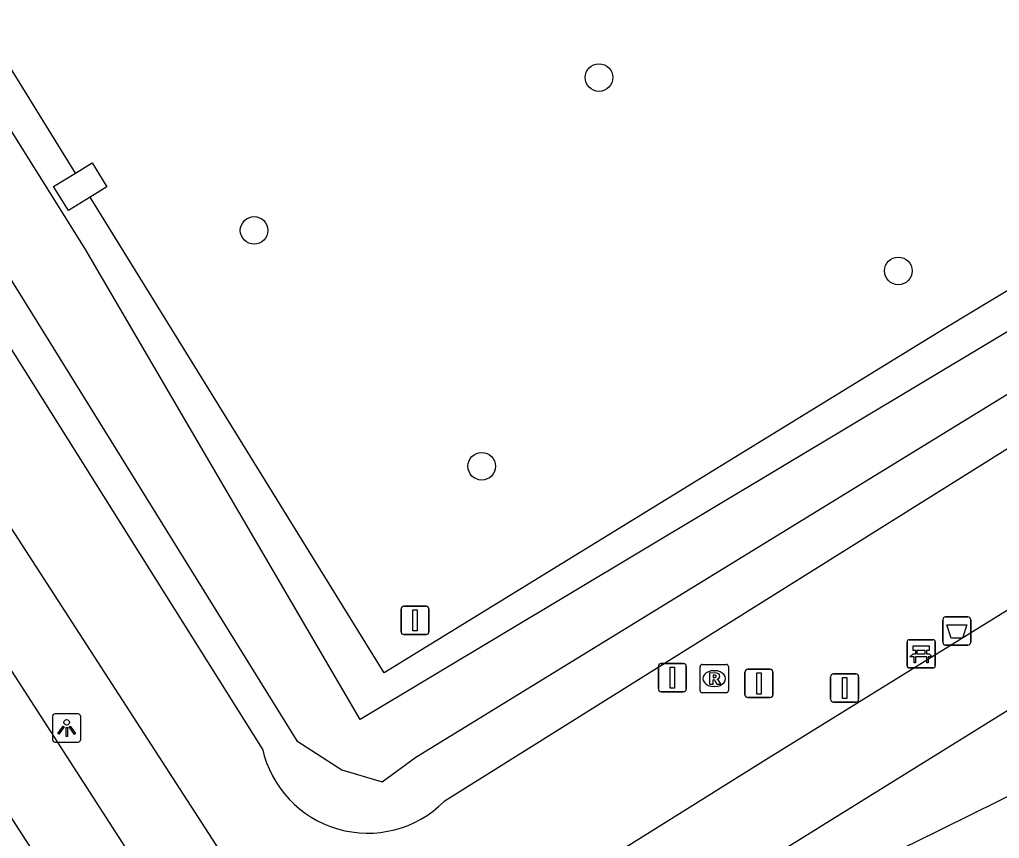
# Model space of a CAD drawing. Extents: x 159353 to 160616, y 385893 to 387321.
# Drawn here: x 160022.13 to 160056.83, y 386142.42 to 386171.44 of the extents above; entities that cross this region are included whole.
import ezdxf

# ---------------------------------------------------------------- set-up
doc = ezdxf.new("R2010")
doc.units = 0
for name, color, linetype in [('IMGEO_Afvalbak', 7, 'Continuous'), ('IMGEO_Bank', 7, 'Continuous'), ('IMGEO_Berm_groen', 7, 'Continuous'), ('IMGEO_Boom', 7, 'Continuous'), ('IMGEO_Fietspad_gesloten', 7, 'Continuous'), ('IMGEO_Fietspad_open', 7, 'Continuous'), ('IMGEO_Groenvoorziening', 7, 'Continuous'), ('IMGEO_Lichtpunt', 7, 'Continuous'), ('IMGEO_Rioolput', 7, 'Continuous'), ('IMGEO_Terreindeel_gesloten', 7, 'Continuous'), ('IMGEO_Verkeersbordpaal', 7, 'Continuous'), ('IMGEO_Vlaggenmast', 7, 'Continuous'), ('IMGEO_Voetpad_open', 7, 'Continuous'), ('IMGEO_Waterloop', 7, 'Continuous')]:
    doc.layers.add(name, color=color, linetype=linetype)

msp = doc.modelspace()

# ---------------------------------------------------------------- linework, layer by layer
at = {"layer": 'IMGEO_Afvalbak'}
for p, q in [((160054.924, 386150.273), (160055.714, 386150.273)), ((160055.714, 386150.273), (160054.924, 386150.273)), ((160054.824, 386149.373), (160054.824, 386150.173)), ((160054.824, 386150.173), (160054.824, 386149.373)), ((160055.814, 386150.173), (160055.814, 386149.373)), ((160055.814, 386149.373), (160055.814, 386150.173)), ((160055.714, 386149.273), (160054.924, 386149.273)), ((160054.924, 386149.273), (160055.714, 386149.273))]:
    msp.add_line(p, q, dxfattribs=at)
msp.add_lwpolyline([(160054.967, 386149.987), (160055.671, 386149.987), (160055.522, 386149.517), (160055.116, 386149.517), (160054.967, 386149.987)], dxfattribs=at)
for centre, start, end in [((160054.924, 386150.173), 90, 180), ((160054.924, 386150.173), 90, 180), ((160055.714, 386150.173), 0, 90), ((160055.714, 386150.173), 360, 90), ((160054.924, 386149.373), 180, 270), ((160054.924, 386149.373), 180, 270), ((160055.714, 386149.373), 270, 0), ((160055.714, 386149.373), 270, 0)]:
    msp.add_arc(centre, 0.1, start, end, dxfattribs=at)
at = {"layer": 'IMGEO_Bank'}
for p, q in [((160053.556, 386148.539), (160053.556, 386149.38)), ((160053.556, 386149.38), (160053.556, 386148.539)), ((160053.631, 386149.464), (160054.472, 386149.464)), ((160054.472, 386149.464), (160053.631, 386149.464)), ((160054.556, 386149.389), (160054.556, 386148.548)), ((160054.556, 386148.548), (160054.556, 386149.389)), ((160054.253, 386148.862), (160053.86, 386148.862)), ((160053.865, 386148.97), (160053.865, 386149.076)), ((160053.909, 386149.076), (160053.909, 386148.97)), ((160054.197, 386149.082), (160053.915, 386149.082)), ((160053.915, 386148.964), (160054.197, 386148.964)), ((160054.203, 386148.97), (160054.203, 386149.076)), ((160054.247, 386149.076), (160054.247, 386148.97)), ((160054.481, 386148.464), (160053.64, 386148.464)), ((160053.64, 386148.464), (160054.481, 386148.464))]:
    msp.add_line(p, q, dxfattribs=at)
for points in [[(160053.859, 386149.082), (160053.773, 386149.082), (160053.773, 386149.243), (160054.336, 386149.243), (160054.336, 386149.082), (160054.253, 386149.082)], [(160053.803, 386148.862), (160053.661, 386148.862), (160053.773, 386148.964), (160053.859, 386148.964)], [(160053.853, 386148.855), (160053.853, 386148.648), (160053.81, 386148.648), (160053.81, 386148.855)], [(160054.253, 386148.964), (160054.336, 386148.964), (160054.448, 386148.862), (160054.309, 386148.862)], [(160054.303, 386148.855), (160054.303, 386148.648), (160054.259, 386148.648), (160054.259, 386148.855)]]:
    msp.add_lwpolyline(points, dxfattribs=at)
for centre, radius, start, end in [((160053.634, 386149.386), 0.0779, 92.4484, 184.2845), ((160053.634, 386149.386), 0.0779, 92.4484, 184.2845), ((160054.478, 386149.386), 0.0779, 2.4484, 94.2845), ((160054.478, 386149.386), 0.0779, 2.4484, 94.2845), ((160053.803, 386148.855), 0.00671, 2.8957, 87.1043), ((160053.86, 386148.855), 0.00671, 92.8957, 177.1043), ((160053.858, 386149.075), 0.00671, 2.8957, 87.1043), ((160053.858, 386148.971), 0.00671, 272.8957, 357.1043), ((160053.915, 386149.075), 0.00671, 92.8957, 177.1043), ((160053.915, 386148.971), 0.00671, 182.8957, 267.1043), ((160054.197, 386149.075), 0.00671, 2.8957, 87.1043), ((160054.197, 386148.971), 0.00671, 272.8957, 357.1043), ((160054.254, 386149.075), 0.00671, 92.8957, 177.1043), ((160054.254, 386148.971), 0.00671, 182.8957, 267.1043), ((160054.252, 386148.855), 0.00671, 2.8957, 87.1043), ((160054.309, 386148.855), 0.00671, 92.8957, 177.1043), ((160053.634, 386148.542), 0.0779, 182.4484, 274.2845), ((160053.634, 386148.542), 0.0779, 182.4484, 274.2845), ((160054.478, 386148.542), 0.0779, 272.4484, 4.2845), ((160054.478, 386148.542), 0.0779, 272.4484, 4.2845)]:
    msp.add_arc(centre, radius, start, end, dxfattribs=at)
at = {"layer": 'IMGEO_Berm_groen'}
for points in [[(160130.035, 386201.916), (160037.16, 386143.726)], [(160030.731, 386145.597), (160011.377, 386176.438), (160013.126, 386177.633), (160015.799, 386179.457)]]:
    msp.add_lwpolyline(points, dxfattribs=at)
msp.add_arc((160034.46, 386146.428), 3.82, 192.561, 314.9864, dxfattribs=at)
at = {"layer": 'IMGEO_Boom'}
for centre in [(160042.649, 386169.385), (160030.436, 386163.968), (160053.249, 386162.533), (160038.496, 386155.61)]:
    msp.add_circle(centre, 0.489, dxfattribs=at)
at = {"layer": 'IMGEO_Fietspad_gesloten'}
for points in [[(159979.099, 386215.818), (159981.17, 386212.254), (159996.337, 386187.943), (160028.878, 386137.436)], [(160009.366, 386162.498), (160026.835, 386135.382)]]:
    msp.add_lwpolyline(points, dxfattribs=at)
at = {"layer": 'IMGEO_Fietspad_open'}
msp.add_lwpolyline([(160041.718, 386137.377), (160049.066, 386140.248), (160050.388, 386140.751), (160052.071, 386141.461), (160053.799, 386142.268), (160056.828, 386143.76)], dxfattribs=at)
msp.add_arc((160023.707, 386211.339), 75.259, 296.11006, 302.00634, dxfattribs=at)
at = {"layer": 'IMGEO_Groenvoorziening'}
for points in [[(160024.108, 386165.999), (160015.799, 386179.457)], [(160024.108, 386165.999), (160024.696, 386166.362), (160025.221, 386165.511), (160024.634, 386165.149)], [(160058.382, 386162.597), (160054.93, 386160.511), (160035.044, 386148.287), (160024.634, 386165.149)]]:
    msp.add_lwpolyline(points, dxfattribs=at)
at = {"layer": 'IMGEO_Lichtpunt'}
for p, q in [((160024.2, 386146.832), (160023.392, 386146.832)), ((160024.2, 386146.832), (160023.392, 386146.832)), ((160023.298, 386146.737), (160023.298, 386145.93)), ((160023.298, 386146.737), (160023.298, 386145.93)), ((160024.294, 386145.93), (160024.294, 386146.737)), ((160024.294, 386145.93), (160024.294, 386146.737)), ((160023.392, 386145.836), (160024.2, 386145.836)), ((160023.392, 386145.836), (160024.2, 386145.836))]:
    msp.add_line(p, q, dxfattribs=at)
for points in [[(160023.672, 386146.401), (160023.711, 386146.373), (160023.523, 386146.111), (160023.485, 386146.138), (160023.672, 386146.401)], [(160023.884, 386146.373), (160023.922, 386146.4), (160024.109, 386146.138), (160024.07, 386146.11), (160023.884, 386146.373)], [(160023.774, 386146.353), (160023.821, 386146.353), (160023.821, 386146.031), (160023.774, 386146.031), (160023.774, 386146.353)]]:
    msp.add_lwpolyline(points, dxfattribs=at)
msp.add_circle((160023.797, 386146.535), 0.0994, dxfattribs=at)
for centre, start, end in [((160023.392, 386146.737), 90, 180), ((160023.392, 386146.737), 90, 180), ((160024.2, 386146.737), 0, 90), ((160024.2, 386146.737), 0, 90), ((160023.392, 386145.93), 180, 270), ((160023.392, 386145.93), 180, 270), ((160024.2, 386145.93), 270, 0), ((160024.2, 386145.93), 270, 360)]:
    msp.add_arc(centre, 0.0946, start, end, dxfattribs=at)
at = {"layer": 'IMGEO_Rioolput'}
for p, q in [((160046.228, 386147.659), (160046.228, 386148.511)), ((160046.303, 386148.585), (160047.155, 386148.585)), ((160047.229, 386148.511), (160047.229, 386147.659)), ((160046.716, 386148.365), (160046.741, 386148.365)), ((160046.739, 386147.805), (160046.714, 386147.805)), ((160047.155, 386147.585), (160046.303, 386147.585))]:
    msp.add_line(p, q, dxfattribs=at)
for points in [[(160046.228, 386147.659), (160046.228, 386148.511)], [(160046.303, 386148.585), (160047.155, 386148.585)], [(160047.229, 386148.511), (160047.229, 386147.659)], [(160046.817, 386148.283), (160046.565, 386148.285), (160046.565, 386147.885)], [(160046.743, 386148.204), (160046.689, 386148.204), (160046.689, 386148.123)], [(160046.565, 386147.885), (160046.689, 386147.885), (160046.689, 386148.047), (160046.7, 386148.047)], [(160046.689, 386148.123), (160046.741, 386148.123)], [(160046.747, 386148.018), (160046.818, 386147.885), (160046.958, 386147.885), (160046.893, 386148.011)], [(160047.155, 386147.585), (160046.303, 386147.585)]]:
    msp.add_lwpolyline(points, dxfattribs=at)
for centre, radius, start, end in [((160046.305, 386148.509), 0.0765, 91.552, 178.448), ((160046.305, 386148.509), 0.0765, 91.552, 178.448), ((160047.153, 386148.509), 0.0765, 1.552, 88.448), ((160047.153, 386148.509), 0.0765, 1.552, 88.448), ((160046.749, 386148.108), 0.0964, 77.0061, 93.1865), ((160046.763, 386148.165), 0.0378, 276.6634, 79.6772), ((160046.816, 386148.173), 0.109, 350.3612, 89.416), ((160046.814, 386148.173), 0.112, 277.5842, 350.9817), ((160046.699, 386147.994), 0.0533, 26.0293, 88.6989), ((160046.725, 386148.312), 0.19, 274.7715, 282.9687), ((160046.798, 386147.958), 0.108, 29.5134, 73.7905), ((160046.305, 386147.661), 0.0765, 181.552, 268.448), ((160046.305, 386147.661), 0.0765, 181.552, 268.448), ((160047.153, 386147.661), 0.0765, 271.552, 358.448), ((160047.153, 386147.661), 0.0765, 271.552, 358.448)]:
    msp.add_arc(centre, radius, start, end, dxfattribs=at)
for centre, major_axis, ratio, start_param, end_param in [((160046.715, 386148.085), (-0.387, 0.002), 0.722429, 4.712389, 7.853982), ((160046.74, 386148.085), (-0.39, 0.002), 0.717154, 1.570796, 4.712389)]:
    msp.add_ellipse(centre, major_axis=major_axis, ratio=ratio, start_param=start_param, end_param=end_param, dxfattribs=at)
at = {"layer": 'IMGEO_Terreindeel_gesloten'}
msp.add_lwpolyline([(160024.634, 386165.149), (160023.86, 386164.671), (160023.335, 386165.521), (160024.108, 386165.999)], dxfattribs=at)
at = {"layer": 'IMGEO_Verkeersbordpaal'}
for p, q in [((160035.737, 386150.648), (160036.527, 386150.648)), ((160036.527, 386150.648), (160035.737, 386150.648)), ((160035.637, 386149.748), (160035.637, 386150.548)), ((160035.637, 386150.548), (160035.637, 386149.748)), ((160036.627, 386150.548), (160036.627, 386149.748)), ((160036.627, 386149.748), (160036.627, 386150.548)), ((160036.527, 386149.648), (160035.737, 386149.648)), ((160035.737, 386149.648), (160036.527, 386149.648))]:
    msp.add_line(p, q, dxfattribs=at)
msp.add_lwpolyline([(160036.057, 386150.523), (160036.207, 386150.523), (160036.207, 386149.773), (160036.057, 386149.773), (160036.057, 386150.523)], dxfattribs=at)
for centre, start, end in [((160035.737, 386150.548), 90, 180), ((160035.737, 386150.548), 90, 180), ((160036.527, 386150.548), 0, 90), ((160036.527, 386150.548), 360, 90), ((160035.737, 386149.748), 180, 270), ((160035.737, 386149.748), 180, 270), ((160036.527, 386149.748), 270, 0), ((160036.527, 386149.748), 270, 0)]:
    msp.add_arc(centre, 0.1, start, end, dxfattribs=at)
at = {"layer": 'IMGEO_Vlaggenmast'}
for p, q in [((160044.751, 386147.718), (160044.751, 386148.518)), ((160044.751, 386148.518), (160044.751, 386147.718)), ((160044.851, 386148.618), (160045.641, 386148.618)), ((160045.641, 386148.618), (160044.851, 386148.618)), ((160045.741, 386148.518), (160045.741, 386147.718)), ((160045.741, 386147.718), (160045.741, 386148.518)), ((160047.817, 386147.514), (160047.817, 386148.314)), ((160047.817, 386148.314), (160047.817, 386147.514)), ((160047.917, 386148.414), (160048.707, 386148.414)), ((160048.707, 386148.414), (160047.917, 386148.414)), ((160048.807, 386148.314), (160048.807, 386147.514)), ((160048.807, 386147.514), (160048.807, 386148.314)), ((160050.851, 386147.353), (160050.851, 386148.153)), ((160050.851, 386148.153), (160050.851, 386147.353)), ((160050.951, 386148.253), (160051.741, 386148.253)), ((160051.741, 386148.253), (160050.951, 386148.253)), ((160051.841, 386148.153), (160051.841, 386147.353)), ((160051.841, 386147.353), (160051.841, 386148.153)), ((160045.641, 386147.618), (160044.851, 386147.618)), ((160044.851, 386147.618), (160045.641, 386147.618)), ((160048.707, 386147.414), (160047.917, 386147.414)), ((160047.917, 386147.414), (160048.707, 386147.414)), ((160051.741, 386147.253), (160050.951, 386147.253)), ((160050.951, 386147.253), (160051.741, 386147.253))]:
    msp.add_line(p, q, dxfattribs=at)
for points in [[(160045.171, 386148.493), (160045.321, 386148.493), (160045.321, 386147.743), (160045.171, 386147.743), (160045.171, 386148.493)], [(160048.237, 386148.289), (160048.387, 386148.289), (160048.387, 386147.539), (160048.237, 386147.539), (160048.237, 386148.289)], [(160051.271, 386148.128), (160051.421, 386148.128), (160051.421, 386147.378), (160051.271, 386147.378), (160051.271, 386148.128)]]:
    msp.add_lwpolyline(points, dxfattribs=at)
for centre, start, end in [((160044.851, 386148.518), 90, 180), ((160044.851, 386148.518), 90, 180), ((160045.641, 386148.518), 0, 90), ((160045.641, 386148.518), 360, 90), ((160047.917, 386148.314), 90, 180), ((160047.917, 386148.314), 90, 180), ((160048.707, 386148.314), 0, 90), ((160048.707, 386148.314), 360, 90), ((160050.951, 386148.153), 90, 180), ((160050.951, 386148.153), 90, 180), ((160051.741, 386148.153), 0, 90), ((160051.741, 386148.153), 360, 90), ((160044.851, 386147.718), 180, 270), ((160044.851, 386147.718), 180, 270), ((160045.641, 386147.718), 270, 0), ((160045.641, 386147.718), 270, 0), ((160047.917, 386147.514), 180, 270), ((160047.917, 386147.514), 180, 270), ((160048.707, 386147.514), 270, 0), ((160048.707, 386147.514), 270, 0), ((160050.951, 386147.353), 180, 270), ((160050.951, 386147.353), 180, 270), ((160051.741, 386147.353), 270, 0), ((160051.741, 386147.353), 270, 0)]:
    msp.add_arc(centre, 0.1, start, end, dxfattribs=at)
at = {"layer": 'IMGEO_Voetpad_open'}
for points in [[(160187.028, 386224.128), (160185.469, 386226.597), (160096.185, 386171.203), (160050.908, 386143.09), (160041.718, 386137.377)], [(160034.115, 386137.729), (160037.641, 386139.134), (160040.226, 386140.145), (160041.122, 386140.57), (160048.559, 386145.215), (160071.332, 386159.321), (160094.551, 386173.741), (160134.089, 386198.292)], [(160031.646, 386138.245), (160007.564, 386175.508)]]:
    msp.add_lwpolyline(points, dxfattribs=at)
at = {"layer": 'IMGEO_Waterloop'}
msp.add_lwpolyline([(160013.579, 386175.523), (160031.951, 386145.874), (160033.547, 386144.853), (160034.973, 386144.428), (160036.164, 386145.3), (160099.1, 386183.96), (160127.494, 386201.768), (160126.877, 386202.8), (160063.983, 386164.502), (160034.196, 386146.63), (160024.451, 386163.311), (160015.877, 386177.013), (160013.579, 386175.523)], dxfattribs=at)

doc.saveas('drawing.dxf')
